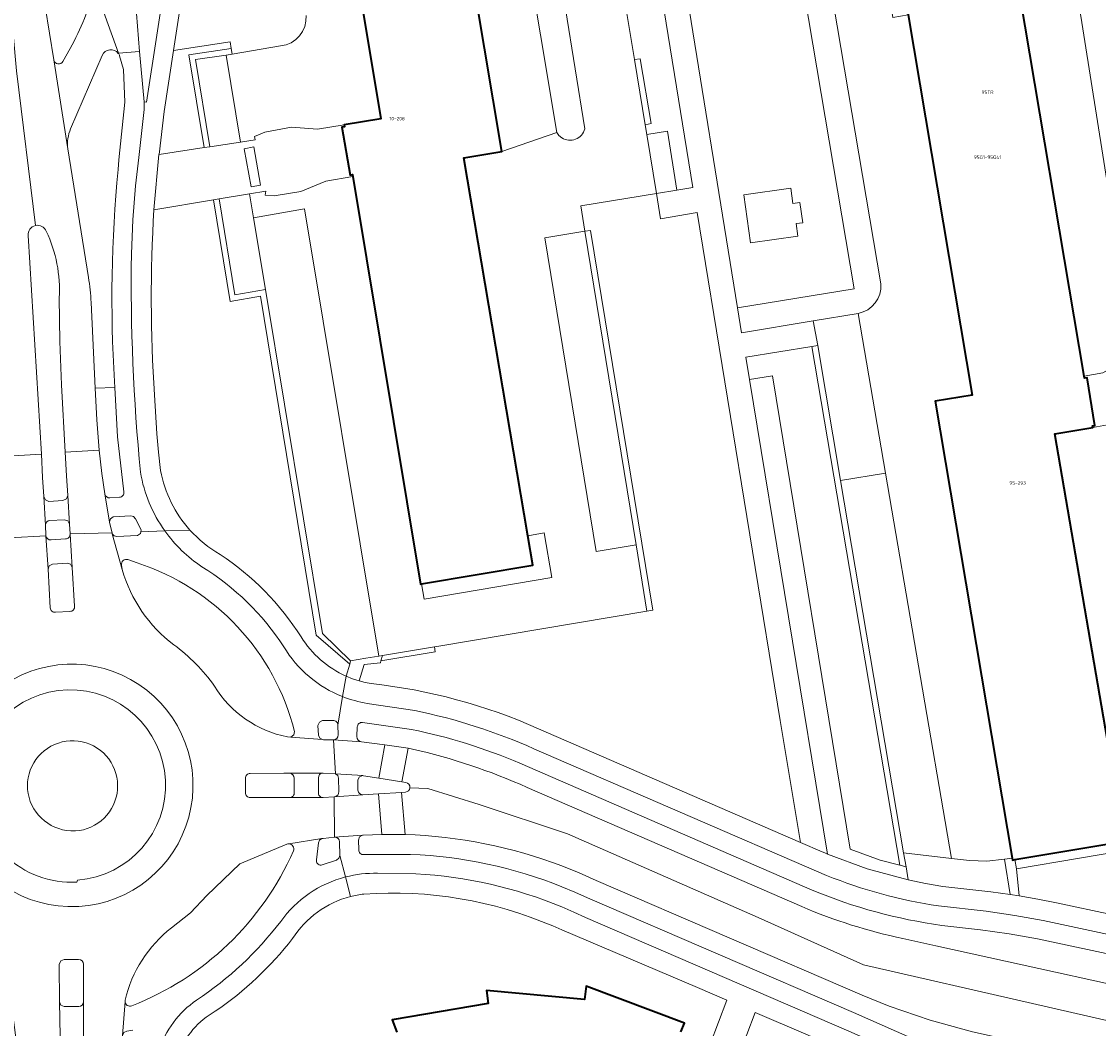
# Model space of a CAD drawing. Header units: metres. Extents: x 197700 to 204338, y 317132 to 325229.
# Tile 877 of 1056: x 202944 to 203056, y 320236 to 320340. Entities that reach past the tile are written whole.
import ezdxf
from ezdxf.enums import TextEntityAlignment as Align

# ---------------------------------------------------------------- set-up
doc = ezdxf.new("R2010")
doc.units = ezdxf.units.M
for name, color, linetype, lineweight in [('B-WE-GR-BEPLANTING_CULTUUR_BODEMBEDEKKER-GV', 90, 'Continuous', 18), ('B-WE-GR-BEPLANTING_CULTUUR_HEESTERS-GV', 90, 'Continuous', 18), ('B-WE-GR-BEPLANTING_CULTUUR_ROOS-GV', 90, 'Continuous', 18), ('B-WE-GW-TALUD_KRUIN-G', 90, 'Continuous', 18), ('B-WE-OG-BEBOUWING-GV', 7, 'Continuous', 35), ('B-WE-OG-BEBOUWING-T18', 10, 'Continuous', 18), ('B-WE-OG-TERREIN_CULTUURSCHEIDING-GV', 7, 'Continuous', 18), ('B-WE-OG-TERREIN_ERF-GV', 7, 'Continuous', 18), ('B-WE-VH-VERHARDING_ASFALT-GV', 252, 'Continuous', 18), ('B-WE-VH-VERHARDING_BEDRIJFSVLOERPLAAT-GV', 252, 'Continuous', 18), ('B-WE-VH-VERHARDING_BETONSTRAATSTEEN-GV', 252, 'Continuous', 18), ('B-WE-VH-VERHARDING_GESLOTEN-GV', 252, 'Continuous', 18), ('B-WE-VH-VERHARDING_OPEN-GV', 252, 'Continuous', 18), ('B-WE-VH-VERHARDING_TEGEL-GV', 252, 'Continuous', 18)]:
    doc.layers.add(name, color=color, linetype=linetype, lineweight=lineweight)
doc.styles.add('NLCS-ISO-M200-T18', font='NLCS-ISO.ttf', dxfattribs={"height": 0.36})

msp = doc.modelspace()

# ---------------------------------------------------------------- linework, layer by layer
at = {"layer": 'B-WE-GR-BEPLANTING_CULTUUR_BODEMBEDEKKER-GV'}
for points in [[(203047.37, 320249.79), (203049.291, 320249.451), (203051.205, 320249.066), (203062.89, 320246.574), (203061.358, 320255.004), (203060.127, 320254.797), (203047.064, 320252.595)], [(203040.35, 320253.661), (203035.387, 320254.244), (203035.635, 320252.781), (203035.863, 320251.435), (203037.644, 320251.062), (203039.439, 320250.752), (203044.41, 320250.213), (203046.412, 320249.927), (203045.847, 320253.583), (203044.015, 320253.362), (203042.227, 320253.441)]]:
    msp.add_lwpolyline(points, close=True, dxfattribs=at)
at = {"layer": 'B-WE-GR-BEPLANTING_CULTUUR_HEESTERS-GV'}
for points in [[(202991.063, 320379.233), (202999.462, 320328.829), (202999.697, 320328.523), (203000, 320328.282)], [(202955.929, 320341.152), (202956.254, 320337.24), (202956.751, 320332.015), (202956.966, 320331.981), (202960.343, 320353.722), (202960.129, 320353.782)], [(203002.382, 320329.215), (203000.364, 320341.638)], [(202949.764, 320251.211), (202949.839, 320251.416)], [(203047.674, 320225.553), (203025.257, 320235.449), (203020.012, 320237.689), (203018.285, 320233.14), (203018.055, 320232.535), (203020.458, 320231.083), (203017.039, 320226.329), (203022.931, 320221.971), (203024.748, 320221.798), (203025.18, 320224.503)]]:
    msp.add_lwpolyline(points, dxfattribs=at)
for points in [[(202958.304, 320326.553), (202962.946, 320327.282), (202961.353, 320336.893), (202965.76, 320337.543), (202965.66, 320338.22), (202959.782, 320337.353), (202958.816, 320331.026)], [(202962.946, 320327.282), (202963.541, 320327.375), (202962.045, 320336.388), (202965.225, 320336.857), (202965.846, 320336.962), (202965.76, 320337.543), (202961.353, 320336.893)], [(202963.911, 320321.866), (202965.645, 320311.345), (202968.798, 320311.879), (202974.543, 320276.791), (202978.025, 320273.79), (202978.123, 320274.117), (202975.193, 320276.954), (202969.291, 320312.572), (202966.139, 320312.037), (202964.503, 320321.964)], [(203007.684, 320286.122), (203008.79, 320279.284), (203009.408, 320279.369), (203002.954, 320318.706), (203002.362, 320318.608)], [(203034.999, 320252.946), (203035.635, 320252.781), (203035.387, 320254.244), (203028.855, 320292.813), (203026.49, 320306.78), (203025.898, 320306.684)], [(202986.797, 320275.572), (202981.429, 320274.673), (202981.261, 320274.111), (202986.885, 320275.04)], [(202944.651, 320261.226), (202944.67, 320260.805), (202944.726, 320260.387), (202944.819, 320259.975), (202944.949, 320259.573), (202945.114, 320259.185), (202945.313, 320258.813), (202945.545, 320258.46), (202945.807, 320258.13), (202946.098, 320257.824), (202946.415, 320257.545), (202946.755, 320257.296), (202947.117, 320257.078), (202947.496, 320256.893), (202947.891, 320256.743), (202948.297, 320256.629), (202948.712, 320256.551), (202949.132, 320256.511), (202949.554, 320256.509), (202949.614, 320256.511), (202950.029, 320256.556), (202950.439, 320256.637), (202950.84, 320256.755), (202951.228, 320256.908), (202951.602, 320257.096), (202951.957, 320257.316), (202952.291, 320257.566), (202952.602, 320257.846), (202952.886, 320258.152), (202953.141, 320258.483), (202953.367, 320258.835), (202953.559, 320259.205), (202953.718, 320259.592), (202953.842, 320259.991), (202953.93, 320260.399), (202953.981, 320260.814), (202953.994, 320261.231), (202953.97, 320261.648), (202953.91, 320262.062), (202953.812, 320262.468), (202953.678, 320262.864), (202953.51, 320263.246), (202953.308, 320263.612), (202953.075, 320263.958), (202952.811, 320264.282), (202952.519, 320264.581), (202952.202, 320264.853), (202951.862, 320265.096), (202951.501, 320265.307), (202951.124, 320265.485), (202950.731, 320265.629), (202950.328, 320265.737), (202949.916, 320265.808), (202949.5, 320265.843), (202949.082, 320265.84), (202948.666, 320265.8), (202948.256, 320265.723), (202947.853, 320265.609), (202947.463, 320265.46), (202947.088, 320265.277), (202946.73, 320265.061), (202946.393, 320264.814), (202946.08, 320264.538), (202945.792, 320264.234), (202945.533, 320263.907), (202945.304, 320263.557), (202945.107, 320263.189), (202944.944, 320262.804), (202944.816, 320262.407), (202944.724, 320261.999), (202944.669, 320261.585)], [(202944.651, 320261.226), (202944.669, 320261.585), (202944.724, 320261.999), (202944.816, 320262.407), (202944.944, 320262.804), (202945.107, 320263.189), (202945.304, 320263.557), (202945.533, 320263.907), (202945.792, 320264.234), (202946.08, 320264.538), (202946.393, 320264.814), (202946.73, 320265.061), (202947.088, 320265.277), (202947.463, 320265.46), (202947.853, 320265.609), (202948.256, 320265.723), (202948.666, 320265.8), (202949.082, 320265.84), (202949.5, 320265.843), (202949.916, 320265.808), (202950.328, 320265.737), (202950.731, 320265.629), (202951.124, 320265.485), (202951.501, 320265.307), (202951.862, 320265.096), (202952.202, 320264.853), (202952.519, 320264.581), (202952.811, 320264.282), (202953.075, 320263.958), (202953.308, 320263.612), (202953.51, 320263.246), (202953.678, 320262.864), (202953.812, 320262.468), (202953.91, 320262.062), (202953.97, 320261.648), (202953.994, 320261.231), (202953.981, 320260.814), (202953.93, 320260.399), (202953.842, 320259.991), (202953.718, 320259.592), (202953.559, 320259.205), (202953.367, 320258.835), (202953.141, 320258.483), (202952.886, 320258.152), (202952.602, 320257.846), (202952.291, 320257.566), (202951.957, 320257.316), (202951.602, 320257.096), (202951.228, 320256.908), (202950.84, 320256.755), (202950.439, 320256.637), (202950.029, 320256.556), (202949.614, 320256.511), (202949.554, 320256.509), (202949.132, 320256.511), (202948.712, 320256.551), (202948.297, 320256.629), (202947.891, 320256.743), (202947.496, 320256.893), (202947.117, 320257.078), (202946.755, 320257.296), (202946.415, 320257.545), (202946.098, 320257.824), (202945.807, 320258.13), (202945.545, 320258.46), (202945.313, 320258.813), (202945.114, 320259.185), (202944.949, 320259.573), (202944.819, 320259.975), (202944.726, 320260.387), (202944.67, 320260.805)]]:
    msp.add_lwpolyline(points, close=True, dxfattribs=at)
for points in [[(203000, 320328.282, 0.4981877), (203002.382, 320329.215)], [(202949.839, 320251.416, 2.293908), (202939.223, 320261.225)], [(202939.223, 320261.225, 0.4296261), (202949.764, 320251.211)]]:
    msp.add_lwpolyline(points, format="xyb", dxfattribs=at)
at = {"layer": 'B-WE-GR-BEPLANTING_CULTUUR_ROOS-GV'}
msp.add_lwpolyline([(202968.792, 320323.403), (202968.096, 320327.342), (202967.111, 320327.168), (202967.807, 320323.229)], close=True, dxfattribs=at)
at = {"layer": 'B-WE-GW-TALUD_KRUIN-G'}
msp.add_lwpolyline([(203046.624, 320253.683), (203045.847, 320253.583)], dxfattribs=at)
at = {"layer": 'B-WE-OG-BEBOUWING-GV'}
for points in [[(202985.782, 320374.667), (202974.17, 320372.713), (202974.677, 320369.668), (202981.244, 320330.25), (202977.448, 320329.622), (202977.482, 320329.422), (202977.221, 320329.382), (202978.058, 320324.439), (202978.314, 320324.483), (202978.345, 320324.294), (202985.373, 320282.071), (202985.466, 320282.087), (202996.994, 320284.033), (202996.476, 320287.084), (202989.832, 320326.205), (202993.768, 320326.862)], [(203035.842, 320341.031), (203042.491, 320301.648), (203038.641, 320301.021), (203046.624, 320253.683), (203046.656, 320253.495), (203046.909, 320253.537), (203058.29, 320255.446), (203057.635, 320259.255), (203051.04, 320297.619), (203054.977, 320298.277), (203054.949, 320298.463), (203055.203, 320298.508), (203054.382, 320303.446), (203054.126, 320303.403), (203054.093, 320303.601), (203046.952, 320346.048), (203046.861, 320346.033), (203035.326, 320344.091)]]:
    msp.add_lwpolyline(points, close=True, dxfattribs=at)
msp.add_lwpolyline([(203012.323, 320235.707), (203012.683, 320236.606), (203002.515, 320240.44), (203002.352, 320239.043), (202992.195, 320239.983), (202992.375, 320238.642), (202982.412, 320236.946), (202982.917, 320235.681)], dxfattribs=at)
at = {"layer": 'B-WE-OG-TERREIN_CULTUURSCHEIDING-GV'}
for points in [[(202968.64, 320376.252), (202966.703, 320376.618), (202962.289, 320353.767), (202959.782, 320337.353), (202965.66, 320338.22), (202965.76, 320337.543), (202965.846, 320336.962), (202970.871, 320337.814)], [(203012.427, 320346.357), (203024.256, 320348.235), (203030.27, 320312.657), (203018.197, 320310.674), (203018.616, 320308.082), (203026.024, 320309.338), (203030.688, 320310.104)], [(202945.588, 320347.458), (202947.368, 320336.354)], [(203006.48, 320342.665), (203007.517, 320336.387), (203008.117, 320336.476), (203009.231, 320329.768), (203008.631, 320329.646), (203008.796, 320328.649), (203010.939, 320328.977), (203011.898, 320322.862), (203013.553, 320323.13), (203009.509, 320348.084)], [(203033.031, 320313.169), (203027.37, 320346.656)], [(202948.328, 320336.211), (202949.078, 320337.559)], [(202952.39, 320336.835), (202949.126, 320329.237)], [(202954.032, 320325.012), (202954.123, 320326.008), (202954.732, 320331.991), (202954.59, 320335.354), (202954.198, 320336.781)], [(202948.844, 320327.142), (202950.976, 320313.84)], [(202978.025, 320273.79), (202974.543, 320276.791), (202968.798, 320311.879), (202965.645, 320311.345), (202963.911, 320321.866), (202957.742, 320320.842)], [(202997.579, 320267.098), (203024.72, 320255.318), (203022.603, 320267.929), (203013.994, 320320.562), (203010.197, 320319.909), (203009.808, 320322.524), (203009.806, 320322.535), (203001.948, 320321.231), (203002.362, 320318.608), (203002.954, 320318.706), (203009.408, 320279.369), (203008.79, 320279.284), (202987.056, 320275.615), (202986.797, 320275.572), (202986.885, 320275.04), (202981.261, 320274.111), (202981.204, 320273.922), (202979.505, 320273.73)], [(202951.245, 320311.253), (202951.659, 320302.373), (202953.704, 320302.448), (202953.671, 320303.064)], [(202957.804, 320301.673), (202958.052, 320297.634), (202958.235, 320295.726), (202958.441, 320293.822)], [(202954.398, 320284.026), (202954.471, 320283.576)], [(202956.027, 320284.263), (202955.048, 320284.615)], [(202977.653, 320272.546), (202978.025, 320273.79)], [(202979.505, 320273.73), (202979, 320272.043), (202979.611, 320271.877), (202980.236, 320271.771)], [(202971.588, 320266.262), (202971.935, 320266.233), (202972.236, 320266.454), (202972.308, 320266.823)], [(202978.798, 320267.272), (202978.756, 320266.285)], [(202984.414, 320267.018), (202979.357, 320267.744)], [(202979.234, 320265.737), (202981.668, 320265.422), (202984.077, 320265.08), (202984.516, 320264.983)], [(203025.916, 320250.383), (202995.658, 320263.51)], [(202996.394, 320261.02), (203024.847, 320248.669)], [(202983.774, 320256.137), (202981.341, 320256.126), (202979.431, 320256.058), (202979.361, 320256.053), (202979.055, 320255.88), (202978.95, 320255.546), (202978.956, 320254.535)], [(202971.711, 320255.183), (202971.605, 320255.177), (202971.503, 320255.151), (202966.661, 320253.088), (202963.221, 320249.837), (202961.521, 320248.018), (202959.574, 320246.47)], [(202979.472, 320254.051), (202984.33, 320254.074)], [(203063.581, 320224.15), (203065.51, 320223.714), (203070.317, 320222.65), (203071.704, 320229.233), (203063.604, 320231.035), (203042.51, 320235.705), (203038.154, 320236.898), (203033.879, 320238.351), (203031.101, 320239.508), (203003.56, 320251.366), (203001.794, 320252.159), (203000, 320252.883)], [(203000, 320250.723), (203001.329, 320250.162), (203002.64, 320249.562), (203030.21, 320237.718), (203050.355, 320228.8)], [(203035.307, 320245.366), (203038.709, 320244.622), (203067.26, 320238.337), (203073.437, 320236.998), (203074.117, 320240.046), (203068.167, 320241.306), (203049.25, 320245.337), (203046.305, 320245.843), (203043.348, 320246.271), (203039.35, 320246.729)], [(202954.772, 320238.977), (202954.761, 320238.827)]]:
    msp.add_lwpolyline(points, dxfattribs=at)
for points in [[(203018.197, 320310.674), (203030.27, 320312.657), (203024.256, 320348.235), (203012.427, 320346.357)], [(203019.539, 320317.426), (203018.84, 320322.398), (203023.708, 320323.083), (203023.931, 320321.5), (203024.639, 320321.6), (203024.934, 320319.502), (203024.256, 320319.407), (203024.438, 320318.115)], [(203034.999, 320252.946), (203025.898, 320306.684), (203019.046, 320305.576), (203019.426, 320303.263), (203021.793, 320303.652), (203029.86, 320254.607), (203032.954, 320253.476)], [(203035.635, 320252.781), (203034.999, 320252.946), (203032.954, 320253.476), (203029.86, 320254.607), (203021.793, 320303.652), (203019.426, 320303.263), (203027.51, 320254.112), (203031.63, 320252.598), (203035.863, 320251.435)]]:
    msp.add_lwpolyline(points, close=True, dxfattribs=at)
for points in [[(202949.078, 320337.559, 0.0623281), (202951.636, 320343.897)], [(202970.871, 320337.814, 0.4102309), (202973.503, 320340.964)], [(202954.059, 320337.036, 0.5749918), (202952.39, 320336.835)], [(202947.368, 320336.354, 0.6928519), (202948.328, 320336.211)], [(202954.198, 320336.781, 0.07557), (202954.059, 320337.036)], [(202949.126, 320329.237, 0.1372329), (202948.844, 320327.142)], [(202953.671, 320303.064, -0.039229), (202954.032, 320325.012)], [(202957.742, 320320.842, 0.0305704), (202957.804, 320301.673)], [(202950.976, 320313.84, -0.0280356), (202951.245, 320311.253)], [(203030.688, 320310.104, 0.3819341), (203033.031, 320313.169)], [(202958.441, 320293.822, 0.1376205), (202961.477, 320287.674)], [(202961.477, 320287.674, 0.0795553), (202964.598, 320285.152)], [(202964.598, 320285.152, -0.1055221), (202972.994, 320276.613)], [(202955.048, 320284.615, 0.549616), (202954.398, 320284.026)], [(202954.471, 320283.576, 0.1627111), (202959.807, 320275.784)], [(202972.308, 320266.823, 0.2580311), (202956.027, 320284.263)], [(202959.807, 320275.784, -0.0833025), (202964.022, 320271.512)], [(202972.994, 320276.613, 0.1512755), (202977.653, 320272.546)], [(202964.022, 320271.512, 0.2127217), (202971.588, 320266.262)], [(202980.236, 320271.771, -0.076722), (202997.579, 320267.098)], [(202979.357, 320267.744, 0.4198564), (202978.798, 320267.272)], [(202995.658, 320263.51, 0.0512348), (202984.414, 320267.018)], [(202978.756, 320266.285, 0.4039005), (202979.234, 320265.737)], [(202984.516, 320264.983, -0.0493724), (202996.394, 320261.02)], [(203000, 320252.883, 0.0833096), (202983.774, 320256.137)], [(202972.195, 320254.44, 0.5142305), (202971.711, 320255.183)], [(202978.956, 320254.535, 0.4159587), (202979.472, 320254.051)], [(202955.447, 320238.398, 0.1988435), (202972.195, 320254.44)], [(202984.33, 320254.074, -0.086474), (203000, 320250.723)], [(203039.35, 320246.729, -0.0652403), (203025.916, 320250.383)], [(203024.847, 320248.669, 0.0484677), (203035.307, 320245.366)], [(202959.574, 320246.47, 0.1726776), (202954.772, 320238.977)], [(202954.761, 320238.827, 0.5064857), (202955.447, 320238.398)]]:
    msp.add_lwpolyline(points, format="xyb", dxfattribs=at)
at = {"layer": 'B-WE-OG-TERREIN_ERF-GV'}
msp.add_lwpolyline([(203019.539, 320317.426), (203024.438, 320318.115), (203024.256, 320319.407), (203024.934, 320319.502), (203024.639, 320321.6), (203023.931, 320321.5), (203023.708, 320323.083), (203018.84, 320322.398)], close=True, dxfattribs=at)
for points in [[(202999.055, 320246.663, 0.1203384), (202979.494, 320249.965)], [(202978.103, 320249.708, 0.1899702), (202972.11, 320245.351)], [(202979.494, 320249.965, 0.0352196), (202978.103, 320249.708)], [(202972.11, 320245.351, -0.076738), (202964.106, 320237.834)], [(202964.106, 320237.834, 0.1856375), (202960.312, 320233.332)]]:
    msp.add_lwpolyline(points, format="xyb", dxfattribs=at)
for points in [[(203015.34, 320234.418), (203017.084, 320238.978), (203014.054, 320240.279), (203000, 320246.257), (202999.055, 320246.663)], [(202982.917, 320235.681), (202982.412, 320236.946), (202992.375, 320238.642), (202992.195, 320239.983), (203002.352, 320239.043), (203002.515, 320240.44), (203012.683, 320236.606), (203012.323, 320235.707)]]:
    msp.add_lwpolyline(points, dxfattribs=at)
at = {"layer": 'B-WE-VH-VERHARDING_ASFALT-GV'}
for points in [[(202945.476, 320319.207), (202943.511, 320335.241), (202942.51, 320346.398), (202942.703, 320350.997), (202943.274, 320357.892), (202944.992, 320364.598), (202950.377, 320383.317), (202953.598, 320396.06), (202957.625, 320411.582), (202959.245, 320420.96), (202956.313, 320421.019)], [(202962.177, 320420.901), (202959.245, 320420.96), (202957.625, 320411.582), (202953.598, 320396.06), (202950.377, 320383.317), (202944.992, 320364.598), (202943.274, 320357.892), (202942.703, 320350.997), (202942.51, 320346.398), (202943.511, 320335.241), (202945.476, 320319.207)], [(202953.288, 320352.215), (202951.953, 320345.374), (202951.636, 320343.897), (202954.071, 320337.054), (202956.254, 320337.24), (202955.929, 320341.152)], [(202950.976, 320313.84), (202948.844, 320327.142), (202947.368, 320336.354), (202945.588, 320347.458)], [(202938.174, 320341.56), (202941.27, 320317.427), (202941.335, 320316.422), (202941.522, 320313.245), (202941.553, 320312.724), (202941.905, 320306.758), (202942.5, 320296.653), (202942.578, 320295.334), (202946.09, 320295.531), (202944.724, 320318.188)], [(202947.94, 320311.708), (202948.008, 320307.209), (202948.194, 320302.715), (202948.567, 320295.736), (202952.081, 320295.934), (202951.842, 320299.094), (202951.659, 320302.373), (202951.245, 320311.253)], [(202947.016, 320279.606), (202946.782, 320283.622), (202946.569, 320287.072), (202942.803, 320286.877), (202942.789, 320286.832), (202942.221, 320283.27), (202942.13, 320282.805)], [(202954.471, 320283.576), (202953.441, 320287.276), (202953.421, 320287.332), (202953.409, 320287.391), (202949.061, 320287.262), (202949.062, 320287.253), (202949.284, 320283.793), (202949.527, 320279.78)], [(202949.055, 320279.241), (202947.553, 320279.17)], [(202967.725, 320262.459), (202971.2, 320262.479), (202971.81, 320262.474), (202975.223, 320262.494), (202975.253, 320262.495), (202975.283, 320262.494), (202976.552, 320262.416), (202976.338, 320265.932), (202975.327, 320265.95), (202975.2, 320265.961), (202971.935, 320266.233), (202971.588, 320266.262)], [(202984.516, 320264.983), (202984.077, 320265.08), (202983.408, 320261.596), (202983.825, 320261.517)], [(202967.217, 320260.47), (202967.228, 320261.952)], [(202983.811, 320260.53), (202983.382, 320260.487), (202983.774, 320256.137)], [(203066.24, 320234.64), (203031.222, 320242.633), (203020.338, 320247.555), (203000.565, 320256.194), (202991.447, 320259.231), (202986.128, 320260.901), (202984.257, 320260.976)], [(202984.257, 320260.976), (202986.128, 320260.901), (202991.447, 320259.231), (203000.565, 320256.194), (203020.338, 320247.555), (203031.222, 320242.633), (203066.24, 320234.64)], [(203024.847, 320248.669), (202996.394, 320261.02)], [(202959.574, 320246.47), (202961.521, 320248.018), (202963.221, 320249.837), (202966.661, 320253.088), (202971.503, 320255.151), (202971.605, 320255.177), (202971.711, 320255.183), (202975.147, 320255.708), (202975.261, 320255.725), (202976.457, 320255.866), (202976.431, 320260.051), (202975.28, 320259.97), (202975.256, 320259.969), (202975.232, 320259.97), (202971.819, 320259.96), (202971.792, 320259.959), (202967.723, 320259.962)], [(203000, 320252.883), (203001.794, 320252.159), (203003.56, 320251.366), (203031.101, 320239.508), (203033.879, 320238.351), (203038.154, 320236.898), (203042.51, 320235.705), (203063.604, 320231.035), (203071.704, 320229.233), (203074.098, 320228.681), (203080.369, 320227.299), (203093.21, 320224.504), (203093.871, 320228.461), (203087.75, 320229.73), (203080.975, 320231.277)], [(202949.983, 320248.687), (202949.865, 320248.675)], [(203080.975, 320231.277), (203087.75, 320229.73), (203093.871, 320228.461), (203094.531, 320232.408), (203081.754, 320235.183), (203075.784, 320236.484), (203073.437, 320236.998), (203067.26, 320238.337), (203038.709, 320244.622), (203035.307, 320245.366)], [(202942.962, 320238.908), (202942.981, 320238.763), (202943.428, 320235.339), (202943.548, 320234.291), (202948.103, 320234.195), (202948.028, 320235.246), (202947.962, 320238.802), (202947.953, 320242.683), (202948.094, 320243.039), (202948.443, 320243.198), (202949.943, 320243.192)], [(202950.459, 320242.705), (202950.459, 320238.809), (202950.467, 320235.247), (202950.458, 320234.261), (202954.44, 320234.312), (202954.502, 320235.314), (202954.761, 320238.827), (202954.772, 320238.977)]]:
    msp.add_lwpolyline(points, dxfattribs=at)
for points in [[(202945.476, 320319.207, -0.3707626), (202946.598, 320318.619)], [(202944.724, 320318.188, -0.3709726), (202945.476, 320319.207)], [(202946.598, 320318.619, -0.1261668), (202947.94, 320311.708)], [(202951.245, 320311.253, 0.0280356), (202950.976, 320313.84)], [(202959.807, 320275.784, -0.1627111), (202954.471, 320283.576)], [(202947.553, 320279.17, -0.4533671), (202947.016, 320279.606)], [(202949.527, 320279.78, -0.4518172), (202949.055, 320279.241)], [(202964.022, 320271.512, 0.0833025), (202959.807, 320275.784)], [(202941.531, 320271.134, -1.357421), (202949.983, 320248.687)], [(202971.588, 320266.262, -0.2127217), (202964.022, 320271.512)], [(202949.865, 320248.675, -0.7333563), (202941.531, 320271.134)], [(202996.394, 320261.02, 0.0493724), (202984.516, 320264.983)], [(202967.228, 320261.952, -0.4402795), (202967.725, 320262.459)], [(202983.825, 320261.517, -0.4060465), (202984.257, 320260.976)], [(202967.723, 320259.962, -0.4260341), (202967.217, 320260.47)], [(202984.257, 320260.976, -0.3587444), (202983.811, 320260.53)], [(202983.774, 320256.137, -0.0833096), (203000, 320252.883)], [(203035.307, 320245.366, -0.0484677), (203024.847, 320248.669)], [(202954.772, 320238.977, -0.1726776), (202959.574, 320246.47)], [(202949.943, 320243.192, -0.4117956), (202950.459, 320242.705)]]:
    msp.add_lwpolyline(points, format="xyb", dxfattribs=at)
for points in [[(202981.668, 320265.422), (202979.234, 320265.737), (202976.338, 320265.932), (202976.552, 320262.416), (202979.376, 320262.236), (202979.453, 320262.231), (202981.026, 320261.956)], [(202981.668, 320265.422), (202981.026, 320261.956), (202983.408, 320261.596), (202984.077, 320265.08)], [(202976.431, 320260.051), (202976.457, 320255.866), (202979.361, 320256.053), (202979.431, 320256.058), (202981.341, 320256.126), (202981.005, 320260.352), (202979.397, 320260.255), (202976.448, 320260.052)], [(202981.341, 320256.126), (202983.774, 320256.137), (202983.382, 320260.487), (202981.005, 320260.352)]]:
    msp.add_lwpolyline(points, close=True, dxfattribs=at)
at = {"layer": 'B-WE-VH-VERHARDING_BEDRIJFSVLOERPLAAT-GV'}
msp.add_lwpolyline([(203046.909, 320253.537), (203046.656, 320253.495), (203046.624, 320253.683), (203045.847, 320253.583), (203046.412, 320249.927), (203047.37, 320249.79), (203047.064, 320252.595)], close=True, dxfattribs=at)
at = {"layer": 'B-WE-VH-VERHARDING_BETONSTRAATSTEEN-GV'}
for points in [[(202985.117, 320378.381), (202985.57, 320375.938), (202985.782, 320374.667), (202993.768, 320326.862), (202999.462, 320328.829), (202991.063, 320379.233)], [(202970.871, 320337.814), (202965.846, 320336.962), (202965.225, 320336.857), (202966.708, 320327.845), (202968.249, 320328.096), (202968.177, 320328.43), (202969.237, 320328.891), (202971.993, 320329.395), (202974.689, 320329.194), (202977.448, 320329.622), (202981.244, 320330.25), (202974.677, 320369.668), (202973.081, 320369.424), (202972.61, 320372.418), (202972.513, 320373.087), (202972.496, 320373.763)], [(202954.059, 320337.036), (202954.071, 320337.054), (202951.636, 320343.897)], [(202985.466, 320282.087), (202985.373, 320282.071), (202978.345, 320324.294), (202975.55, 320323.816), (202972.966, 320322.749), (202970.194, 320322.284), (202969.283, 320322.342), (202969.348, 320322.784), (202967.653, 320322.508), (202968.064, 320320.012), (202973.359, 320320.927), (202981.034, 320274.607), (202981.429, 320274.673), (202986.797, 320275.572), (202987.056, 320275.615), (203008.79, 320279.284), (203007.684, 320286.122), (203003.539, 320285.442), (202998.218, 320317.92), (203002.362, 320318.608), (203001.948, 320321.231), (203009.806, 320322.535), (203008.796, 320328.649), (203008.631, 320329.646), (203007.517, 320336.387), (203006.48, 320342.665)], [(203000.364, 320341.638), (203002.382, 320329.215)], [(202949.078, 320337.559), (202948.328, 320336.211)], [(202947.368, 320336.354), (202948.844, 320327.142)], [(202949.126, 320329.237), (202952.39, 320336.835)], [(203000, 320328.282), (202999.697, 320328.523), (202999.462, 320328.829), (202993.768, 320326.862), (202989.832, 320326.205), (202996.476, 320287.084), (202998.168, 320287.371), (202998.962, 320282.754), (202985.73, 320280.512), (202985.466, 320282.087)], [(202944.724, 320318.188), (202946.09, 320295.531), (202946.219, 320293.1), (202946.333, 320291.138), (202946.505, 320290.791), (202946.862, 320290.642), (202948.332, 320290.742), (202948.681, 320290.906), (202948.835, 320291.26), (202948.708, 320293.28), (202948.567, 320295.736)], [(202948.567, 320295.736), (202948.194, 320302.715), (202948.008, 320307.209), (202947.94, 320311.708)], [(202953.704, 320302.448), (202951.659, 320302.373), (202951.842, 320299.094), (202952.081, 320295.934), (202952.357, 320293.519), (202952.664, 320291.427), (202952.667, 320291.405), (202952.671, 320291.384)], [(202954.631, 320291.618), (202953.982, 320297.326), (202953.704, 320302.448)], [(203056.867, 320298.623), (203054.977, 320298.277), (203051.04, 320297.619), (203057.635, 320259.255)], [(202953.2, 320291.011), (202954.189, 320291.061)], [(202946.511, 320288.185), (202946.514, 320288.141), (202946.566, 320287.123), (202946.568, 320287.098), (202946.572, 320287.073)], [(202949.062, 320287.253), (202949.061, 320287.262), (202949.001, 320288.265), (202948.827, 320288.61), (202948.462, 320288.74), (202946.972, 320288.663)], [(202947.102, 320286.644), (202948.59, 320286.751)], [(202949.527, 320279.78), (202949.284, 320283.793), (202949.109, 320284.128), (202948.751, 320284.245), (202947.247, 320284.151), (202946.906, 320283.98), (202946.782, 320283.622), (202947.016, 320279.606)], [(202947.553, 320279.17), (202949.055, 320279.241)], [(202976.285, 320267.946), (202975.214, 320267.948), (202974.887, 320267.771), (202974.736, 320267.432), (202974.788, 320266.416), (202974.919, 320266.121), (202975.2, 320265.961), (202975.327, 320265.95), (202976.338, 320265.932)], [(202976.827, 320266.46), (202976.795, 320267.463)], [(202971.81, 320262.474), (202971.2, 320262.479), (202967.725, 320262.459)], [(202976.899, 320260.582), (202976.88, 320261.957), (202976.796, 320262.244), (202976.552, 320262.416), (202975.283, 320262.494), (202975.253, 320262.495), (202975.223, 320262.494)], [(202967.228, 320261.952), (202967.217, 320260.47)], [(202972.285, 320260.481), (202972.282, 320261.963)], [(202974.786, 320262.001), (202974.781, 320260.485)], [(202967.723, 320259.962), (202971.792, 320259.959), (202971.819, 320259.96)], [(202975.232, 320259.97), (202975.256, 320259.969), (202975.28, 320259.97), (202976.431, 320260.051), (202976.448, 320260.052)], [(202976.457, 320255.866), (202975.261, 320255.725), (202975.147, 320255.708), (202974.899, 320255.547), (202974.79, 320255.274), (202974.586, 320253.509)], [(202977.001, 320253.973), (202976.983, 320255.392)], [(202975.053, 320252.971), (202976.664, 320253.497), (202976.908, 320253.681), (202977.001, 320253.973)], [(202949.943, 320243.192), (202948.443, 320243.198), (202948.094, 320243.039), (202947.953, 320242.683), (202947.962, 320238.802)], [(202950.459, 320238.809), (202950.459, 320242.705)], [(202947.962, 320238.802), (202948.12, 320238.462), (202948.464, 320238.315), (202949.971, 320238.311)]]:
    msp.add_lwpolyline(points, dxfattribs=at)
for points in [[(203059.396, 320305.143), (203061.503, 320304.899), (203064.838, 320305.482), (203063.132, 320315.415), (203057.708, 320348.134), (203052.733, 320347.232)], [(202978.123, 320274.117), (202979.701, 320274.384), (202981.034, 320274.607), (202973.359, 320320.927), (202968.064, 320320.012), (202969.291, 320312.572), (202975.193, 320276.954)], [(203002.362, 320318.608), (202998.218, 320317.92), (203003.539, 320285.442), (203007.684, 320286.122)], [(203026.024, 320309.338), (203026.49, 320306.78), (203028.855, 320292.813), (203033.519, 320293.567), (203030.688, 320310.104)], [(203040.35, 320253.661), (203033.519, 320293.567), (203028.855, 320292.813), (203035.387, 320254.244)], [(202953.441, 320287.276), (202953.628, 320287.065), (202953.905, 320287.011), (202956.037, 320287.103), (202956.344, 320287.32), (202956.383, 320287.496), (202956.425, 320287.689), (202955.85, 320288.832), (202955.651, 320289.061), (202955.361, 320289.145), (202953.517, 320289.024), (202953.238, 320288.834), (202953.15, 320288.51), (202953.154, 320288.473), (202953.162, 320288.437), (202953.409, 320287.391), (202953.421, 320287.332)]]:
    msp.add_lwpolyline(points, close=True, dxfattribs=at)
for points in [[(202951.636, 320343.897, -0.0623281), (202949.078, 320337.559)], [(202973.503, 320340.964, -0.4102309), (202970.871, 320337.814)], [(202952.39, 320336.835, -0.5749918), (202954.059, 320337.036)], [(202948.328, 320336.211, -0.6928519), (202947.368, 320336.354)], [(202948.844, 320327.142, -0.1372329), (202949.126, 320329.237)], [(203002.382, 320329.215, -0.4981877), (203000, 320328.282)], [(202946.598, 320318.619, 0.3707626), (202945.476, 320319.207)], [(202945.476, 320319.207, 0.3709726), (202944.724, 320318.188)], [(202947.94, 320311.708, 0.1261668), (202946.598, 320318.619)], [(202952.671, 320291.384, 0.3904533), (202953.2, 320291.011)], [(202954.189, 320291.061, 0.4313617), (202954.631, 320291.618)], [(202946.972, 320288.663, 0.4121405), (202946.511, 320288.185)], [(202946.572, 320287.073, 0.3827282), (202947.102, 320286.644)], [(202948.59, 320286.751, 0.4232491), (202949.062, 320287.253)], [(202947.016, 320279.606, 0.4533671), (202947.553, 320279.17)], [(202949.055, 320279.241, 0.4518172), (202949.527, 320279.78)], [(202976.795, 320267.463, 0.4641579), (202976.285, 320267.946)], [(202976.338, 320265.932, 0.4099199), (202976.827, 320266.46)], [(202967.725, 320262.459, 0.4402795), (202967.228, 320261.952)], [(202972.282, 320261.963, 0.4140733), (202971.81, 320262.474)], [(202975.223, 320262.494, 0.4125834), (202974.786, 320262.001)], [(202967.217, 320260.47, 0.4260341), (202967.723, 320259.962)], [(202971.819, 320259.96, 0.4186698), (202972.285, 320260.481)], [(202974.781, 320260.485, 0.424488), (202975.232, 320259.97)], [(202976.448, 320260.052, 0.4100664), (202976.899, 320260.582)], [(202976.983, 320255.392, 0.4102504), (202976.457, 320255.866)], [(202974.586, 320253.509, 0.4943814), (202975.053, 320252.971)], [(202950.459, 320242.705, 0.4117956), (202949.943, 320243.192)], [(202949.971, 320238.311, 0.4016693), (202950.459, 320238.809)]]:
    msp.add_lwpolyline(points, format="xyb", dxfattribs=at)
at = {"layer": 'B-WE-VH-VERHARDING_GESLOTEN-GV'}
msp.add_lwpolyline([(202948.835, 320291.26), (202949.001, 320288.265), (202949.061, 320287.262), (202953.409, 320287.391), (202953.162, 320288.437), (202953.154, 320288.473), (202953.15, 320288.51), (202952.671, 320291.384), (202952.667, 320291.405), (202952.664, 320291.427), (202952.357, 320293.519), (202952.081, 320295.934), (202948.567, 320295.736), (202948.708, 320293.28)], close=True, dxfattribs=at)
for points in [[(202946.09, 320295.531), (202942.578, 320295.334), (202942.714, 320292.924), (202942.829, 320291.078), (202942.836, 320290.962), (202942.836, 320290.904), (202942.86, 320287.911), (202942.837, 320287.192)], [(202942.803, 320286.877), (202946.569, 320287.072), (202946.566, 320287.123), (202946.514, 320288.141), (202946.511, 320288.185), (202946.333, 320291.138), (202946.219, 320293.1), (202946.09, 320295.531)]]:
    msp.add_lwpolyline(points, dxfattribs=at)
at = {"layer": 'B-WE-VH-VERHARDING_OPEN-GV'}
for points in [[(203046.196, 320349.776), (203046.629, 320347.298), (203046.861, 320346.033), (203046.952, 320346.048), (203054.093, 320303.601), (203056.006, 320303.948), (203057.617, 320304.839), (203059.396, 320305.143), (203052.733, 320347.232), (203052.65, 320347.725), (203052.18, 320350.531)], [(203046.624, 320253.683), (203038.641, 320301.021), (203042.491, 320301.648), (203035.842, 320341.031), (203034.285, 320340.757), (203033.581, 320345.083), (203033.22, 320347.329)], [(203027.37, 320346.656), (203033.031, 320313.169)], [(203030.688, 320310.104), (203033.519, 320293.567), (203040.35, 320253.661), (203042.227, 320253.441), (203044.015, 320253.362), (203045.847, 320253.583), (203046.624, 320253.683)], [(202975.223, 320262.494), (202971.81, 320262.474)], [(202978.883, 320260.727), (202978.874, 320261.803), (202979.046, 320262.111), (202979.376, 320262.236), (202976.552, 320262.416), (202976.796, 320262.244), (202976.88, 320261.957), (202976.899, 320260.582)], [(202972.282, 320261.963), (202972.285, 320260.481)], [(202974.781, 320260.485), (202974.786, 320262.001)], [(202983.825, 320261.517), (202983.408, 320261.596), (202981.026, 320261.956), (202979.453, 320262.231), (202979.376, 320262.236), (202979.046, 320262.111), (202978.874, 320261.803), (202978.883, 320260.727)], [(202976.448, 320260.052), (202979.397, 320260.255)], [(202979.397, 320260.255), (202981.005, 320260.352), (202983.382, 320260.487), (202983.811, 320260.53)], [(202971.819, 320259.96), (202975.232, 320259.97)], [(202949.839, 320251.416), (202949.764, 320251.211)], [(202949.865, 320248.675), (202949.983, 320248.687)]]:
    msp.add_lwpolyline(points, dxfattribs=at)
for points in [[(203008.631, 320329.646), (203009.231, 320329.768), (203008.117, 320336.476), (203007.517, 320336.387)], [(203009.808, 320322.524), (203011.898, 320322.862), (203010.939, 320328.977), (203008.796, 320328.649), (203009.806, 320322.535)], [(203057.635, 320259.255), (203058.29, 320255.446), (203046.909, 320253.537), (203047.064, 320252.595), (203060.127, 320254.797), (203059.634, 320258.087), (203059.415, 320258.426), (203059.051, 320258.787), (203058.694, 320259.036), (203058.417, 320259.153)]]:
    msp.add_lwpolyline(points, close=True, dxfattribs=at)
for points in [[(203033.031, 320313.169, -0.3819341), (203030.688, 320310.104)], [(202949.983, 320248.687, 1.357421), (202941.531, 320271.134)], [(202941.531, 320271.134, 0.7333563), (202949.865, 320248.675)], [(202939.223, 320261.225, -2.293908), (202949.839, 320251.416)], [(202971.81, 320262.474, -0.4140733), (202972.282, 320261.963)], [(202974.786, 320262.001, -0.4125834), (202975.223, 320262.494)], [(202949.764, 320251.211, -0.4296261), (202939.223, 320261.225)], [(202984.257, 320260.976, 0.4060465), (202983.825, 320261.517)], [(202972.285, 320260.481, -0.4186698), (202971.819, 320259.96)], [(202975.232, 320259.97, -0.424488), (202974.781, 320260.485)], [(202976.899, 320260.582, -0.4100664), (202976.448, 320260.052)], [(202978.883, 320260.727, 0.4096847), (202979.397, 320260.255)], [(202979.397, 320260.255, -0.4096847), (202978.883, 320260.727)], [(202983.811, 320260.53, 0.3587444), (202984.257, 320260.976)]]:
    msp.add_lwpolyline(points, format="xyb", dxfattribs=at)
at = {"layer": 'B-WE-VH-VERHARDING_TEGEL-GV'}
for points in [[(202957.742, 320320.842), (202958.27, 320326.548), (202958.304, 320326.553), (202958.816, 320331.026), (202959.782, 320337.353), (202962.289, 320353.767), (202966.703, 320376.618), (202968.64, 320376.252)], [(202960.129, 320353.782), (202960.343, 320353.722), (202956.966, 320331.981), (202956.751, 320332.015), (202956.726, 320331.209), (202956.177, 320326.239), (202955.857, 320323.303), (202955.568, 320319.797), (202955.419, 320316.284)], [(202955.419, 320316.284), (202955.568, 320319.797), (202955.857, 320323.303), (202956.177, 320326.239), (202956.726, 320331.209), (202956.751, 320332.015), (202956.254, 320337.24), (202954.071, 320337.054), (202954.059, 320337.036)], [(202954.198, 320336.781), (202954.59, 320335.354), (202954.732, 320331.991), (202954.123, 320326.008), (202954.032, 320325.012)], [(202953.671, 320303.064), (202953.704, 320302.448), (202953.982, 320297.326), (202954.631, 320291.618)], [(202958.441, 320293.822), (202958.235, 320295.726), (202958.052, 320297.634), (202957.804, 320301.673)], [(202952.671, 320291.384), (202953.15, 320288.51), (202953.238, 320288.834), (202953.517, 320289.024), (202955.361, 320289.145), (202955.651, 320289.061), (202955.85, 320288.832), (202956.425, 320287.689), (202956.383, 320287.496), (202958.877, 320287.582)], [(202949.001, 320288.265), (202948.835, 320291.26), (202948.681, 320290.906), (202948.332, 320290.742), (202946.862, 320290.642), (202946.505, 320290.791), (202946.333, 320291.138), (202946.511, 320288.185)], [(202954.189, 320291.061), (202953.2, 320291.011)], [(202946.972, 320288.663), (202948.462, 320288.74), (202948.827, 320288.61), (202949.001, 320288.265)], [(202946.572, 320287.073), (202946.568, 320287.098), (202946.566, 320287.123), (202946.569, 320287.072), (202946.782, 320283.622), (202946.906, 320283.98), (202947.247, 320284.151), (202948.751, 320284.245), (202949.109, 320284.128), (202949.284, 320283.793), (202949.062, 320287.253)], [(202956.383, 320287.496), (202956.344, 320287.32), (202956.037, 320287.103), (202953.905, 320287.011), (202953.628, 320287.065), (202953.441, 320287.276), (202954.471, 320283.576), (202954.398, 320284.026)], [(202958.877, 320287.582), (202956.383, 320287.496)], [(202961.477, 320287.674), (202958.877, 320287.582)], [(202958.877, 320287.582), (202961.477, 320287.674)], [(202948.59, 320286.751), (202947.102, 320286.644)], [(202955.048, 320284.615), (202956.027, 320284.263)], [(202977.293, 320270.418), (202977.653, 320272.546)], [(202980.236, 320271.771), (202979.611, 320271.877), (202979, 320272.043), (202978.318, 320272.271), (202977.653, 320272.546), (202977.293, 320270.418)], [(202976.795, 320267.463), (202977.293, 320270.418)], [(202977.293, 320270.418), (202976.795, 320267.463), (202976.827, 320266.46)], [(202984.752, 320268.974), (202979.84, 320269.72)], [(202979.84, 320269.72), (202984.752, 320268.974)], [(202972.308, 320266.823), (202972.236, 320266.454), (202971.935, 320266.233), (202975.2, 320265.961), (202974.919, 320266.121), (202974.788, 320266.416), (202974.736, 320267.432), (202974.887, 320267.771), (202975.214, 320267.948), (202976.285, 320267.946)], [(202978.756, 320266.285), (202978.798, 320267.272)], [(202979.357, 320267.744), (202984.414, 320267.018)], [(203085.732, 320241.643), (203082.806, 320242.305), (203069.08, 320245.254), (203065.826, 320245.948), (203065.142, 320246.094), (203062.89, 320246.574), (203051.205, 320249.066), (203049.291, 320249.451), (203047.37, 320249.79), (203046.412, 320249.927), (203044.41, 320250.213), (203039.439, 320250.752), (203037.644, 320251.062), (203035.863, 320251.435), (203031.63, 320252.598), (203027.51, 320254.112), (203027.238, 320254.226), (203026.968, 320254.342), (203024.72, 320255.318), (202997.579, 320267.098)], [(202976.338, 320265.932), (202979.234, 320265.737)], [(203027.4, 320251.909), (202997.097, 320265.019)], [(202997.097, 320265.019), (203027.4, 320251.909)], [(202995.658, 320263.51), (203025.916, 320250.383)], [(202974.586, 320253.509), (202974.79, 320255.274), (202974.899, 320255.547), (202975.147, 320255.708), (202971.711, 320255.183)], [(202978.956, 320254.535), (202978.95, 320255.546), (202979.055, 320255.88), (202979.361, 320256.053), (202976.457, 320255.866)], [(202976.983, 320255.392), (202977.001, 320253.973)], [(202977.578, 320251.741), (202977.001, 320253.973), (202976.908, 320253.681), (202976.664, 320253.497), (202975.053, 320252.971)], [(202977.001, 320253.973), (202977.578, 320251.741)], [(202984.33, 320254.074), (202979.472, 320254.051)], [(202978.103, 320249.708), (202977.578, 320251.741)], [(202977.578, 320251.741), (202978.103, 320249.708)], [(202984.885, 320252.057), (202980.919, 320252.121)], [(202980.919, 320252.121), (202984.885, 320252.057)], [(203050.355, 320228.8), (203030.21, 320237.718), (203002.64, 320249.562), (203001.329, 320250.162), (203000, 320250.723)], [(203049.217, 320227.156), (203029.729, 320235.762), (203002.427, 320247.536), (203001.221, 320248.1), (203000, 320248.631)], [(203000, 320248.631), (203001.221, 320248.1), (203002.427, 320247.536), (203029.729, 320235.762), (203049.217, 320227.156)], [(203093.811, 320237.753), (203083.428, 320240.048), (203068.69, 320243.202), (203049.856, 320247.24), (203046.899, 320247.759), (203043.929, 320248.196), (203038.985, 320248.74)], [(203038.985, 320248.74), (203043.929, 320248.196), (203046.899, 320247.759), (203049.856, 320247.24), (203068.69, 320243.202), (203083.428, 320240.048)], [(203039.35, 320246.729), (203043.348, 320246.271), (203046.305, 320245.843), (203049.25, 320245.337), (203068.167, 320241.306), (203074.117, 320240.046), (203076.453, 320239.529), (203082.439, 320238.229), (203081.754, 320235.183), (203094.531, 320232.408), (203094.958, 320234.343), (203095.615, 320237.329), (203094.186, 320237.65)], [(202999.055, 320246.663), (203000, 320246.257), (203014.054, 320240.279), (203017.084, 320238.978), (203015.34, 320234.418), (203015.461, 320234.366), (203018.285, 320233.14), (203020.012, 320237.689), (203025.257, 320235.449), (203047.674, 320225.553)], [(202949.971, 320238.311), (202948.464, 320238.315), (202948.12, 320238.462), (202947.962, 320238.802), (202948.028, 320235.246)], [(202950.467, 320235.247), (202950.459, 320238.809)], [(202954.761, 320238.827), (202954.502, 320235.314), (202954.645, 320235.626), (202954.953, 320235.778), (202955.563, 320235.857)]]:
    msp.add_lwpolyline(points, dxfattribs=at)
for points in [[(203018.197, 320310.674), (203012.427, 320346.357), (203012.04, 320348.751), (203010.988, 320348.595), (203010.23, 320348.391), (203009.509, 320348.084), (203013.553, 320323.13), (203011.898, 320322.862), (203009.808, 320322.524), (203010.197, 320319.909), (203013.994, 320320.562), (203022.603, 320267.929), (203024.72, 320255.318), (203026.968, 320254.342), (203027.238, 320254.226), (203027.51, 320254.112), (203019.426, 320303.263), (203019.046, 320305.576), (203025.898, 320306.684), (203026.49, 320306.78), (203026.024, 320309.338), (203018.616, 320308.082)], [(202963.541, 320327.375), (202966.708, 320327.845), (202965.225, 320336.857), (202962.045, 320336.388)], [(202962.946, 320327.282), (202958.304, 320326.553), (202958.27, 320326.548), (202957.742, 320320.842), (202963.911, 320321.866), (202964.503, 320321.964), (202967.653, 320322.508), (202969.348, 320322.784), (202969.283, 320322.342), (202970.194, 320322.284), (202972.966, 320322.749), (202975.55, 320323.816), (202978.345, 320324.294), (202978.314, 320324.483), (202978.058, 320324.439), (202977.221, 320329.382), (202977.482, 320329.422), (202977.448, 320329.622), (202974.689, 320329.194), (202971.993, 320329.395), (202969.237, 320328.891), (202968.177, 320328.43), (202968.249, 320328.096), (202966.708, 320327.845), (202963.541, 320327.375)], [(202968.792, 320323.403), (202967.807, 320323.229), (202967.111, 320327.168), (202968.096, 320327.342)], [(202968.064, 320320.012), (202967.653, 320322.508), (202964.503, 320321.964), (202966.139, 320312.037), (202969.291, 320312.572)], [(203064.838, 320305.482), (203061.503, 320304.899), (203059.396, 320305.143), (203057.617, 320304.839), (203056.006, 320303.948), (203054.093, 320303.601), (203054.126, 320303.403), (203054.382, 320303.446), (203055.203, 320298.508), (203054.949, 320298.463), (203054.977, 320298.277), (203056.867, 320298.623), (203058.712, 320298.373), (203060.764, 320298.703), (203062.402, 320299.527), (203065.73, 320300.128), (203068.867, 320300.66), (203090.088, 320304.301), (203092.531, 320304.72), (203093.261, 320310.442), (203067.986, 320306.033)], [(202996.476, 320287.084), (202996.994, 320284.033), (202985.466, 320282.087), (202985.73, 320280.512), (202998.962, 320282.754), (202998.168, 320287.371)], [(202979.701, 320274.384), (202978.123, 320274.117), (202978.025, 320273.79), (202977.653, 320272.546), (202978.318, 320272.271), (202979, 320272.043), (202979.505, 320273.73), (202981.204, 320273.922), (202981.261, 320274.111), (202981.429, 320274.673), (202981.034, 320274.607)]]:
    msp.add_lwpolyline(points, close=True, dxfattribs=at)
for points in [[(202954.059, 320337.036, -0.07557), (202954.198, 320336.781)], [(202954.032, 320325.012, 0.039229), (202953.671, 320303.064)], [(202957.804, 320301.673, -0.0305704), (202957.742, 320320.842)], [(202955.419, 320316.284, 0.0277483), (202956.357, 320293.652)], [(202956.357, 320293.652, -0.0277483), (202955.419, 320316.284)], [(202956.357, 320293.652, 0.113366), (202958.877, 320287.582)], [(202958.877, 320287.582, -0.113366), (202956.357, 320293.652)], [(202961.477, 320287.674, -0.1376205), (202958.441, 320293.822)], [(202953.2, 320291.011, -0.3904533), (202952.671, 320291.384)], [(202954.631, 320291.618, -0.4313617), (202954.189, 320291.061)], [(202946.511, 320288.185, -0.4121405), (202946.972, 320288.663)], [(202947.102, 320286.644, -0.3827282), (202946.572, 320287.073)], [(202949.062, 320287.253, -0.4232491), (202948.59, 320286.751)], [(202962.705, 320283.877, -0.0911983), (202958.877, 320287.582)], [(202958.877, 320287.582, 0.0911983), (202962.705, 320283.877)], [(202964.598, 320285.152, -0.0795553), (202961.477, 320287.674)], [(202972.994, 320276.613, 0.1055221), (202964.598, 320285.152)], [(202954.398, 320284.026, -0.549616), (202955.048, 320284.615)], [(202956.027, 320284.263, -0.2580311), (202972.308, 320266.823)], [(202971.19, 320275.578, 0.1120122), (202962.705, 320283.877)], [(202962.705, 320283.877, -0.1120122), (202971.19, 320275.578)], [(202977.653, 320272.546, -0.1512755), (202972.994, 320276.613)], [(202977.293, 320270.418, -0.1654164), (202971.19, 320275.578)], [(202971.19, 320275.578, 0.1654164), (202977.293, 320270.418)], [(202997.579, 320267.098, 0.076722), (202980.236, 320271.771)], [(202979.84, 320269.72, -0.0533691), (202977.293, 320270.418)], [(202977.293, 320270.418, 0.0533691), (202979.84, 320269.72)], [(202976.285, 320267.946, -0.4641579), (202976.795, 320267.463)], [(202997.097, 320265.019, 0.0551364), (202984.752, 320268.974)], [(202984.752, 320268.974, -0.0551364), (202997.097, 320265.019)], [(202978.798, 320267.272, -0.4198564), (202979.357, 320267.744)], [(202984.414, 320267.018, -0.0512348), (202995.658, 320263.51)], [(202976.827, 320266.46, -0.4099199), (202976.338, 320265.932)], [(202979.234, 320265.737, -0.4039005), (202978.756, 320266.285)], [(202976.457, 320255.866, -0.4102504), (202976.983, 320255.392)], [(202971.711, 320255.183, -0.5142305), (202972.195, 320254.44)], [(202979.472, 320254.051, -0.4159587), (202978.956, 320254.535)], [(202972.195, 320254.44, -0.1988435), (202955.447, 320238.398)], [(202975.053, 320252.971, -0.4943814), (202974.586, 320253.509)], [(203000, 320250.723, 0.086474), (202984.33, 320254.074)], [(202977.578, 320251.741, 0.175659), (202970.876, 320247.132)], [(202970.876, 320247.132, -0.175659), (202977.578, 320251.741)], [(202980.919, 320252.121, 0.0706428), (202977.578, 320251.741)], [(202977.578, 320251.741, -0.0706428), (202980.919, 320252.121)], [(203000, 320248.631, 0.0859836), (202984.885, 320252.057)], [(202984.885, 320252.057, -0.0859836), (203000, 320248.631)], [(203038.985, 320248.74, -0.0584774), (203027.4, 320251.909)], [(203027.4, 320251.909, 0.0584774), (203038.985, 320248.74)], [(202979.494, 320249.965, -0.1203384), (202999.055, 320246.663)], [(203025.916, 320250.383, 0.0652403), (203039.35, 320246.729)], [(202972.11, 320245.351, -0.1899702), (202978.103, 320249.708)], [(202978.103, 320249.708, -0.0352196), (202979.494, 320249.965)], [(202970.876, 320247.132, -0.084507), (202962.162, 320238.983)], [(202962.162, 320238.983, 0.084507), (202970.876, 320247.132)], [(202964.106, 320237.834, 0.076738), (202972.11, 320245.351)], [(202962.162, 320238.983, 0.1657887), (202958.235, 320233.713)], [(202958.235, 320233.713, -0.1657887), (202962.162, 320238.983)], [(202950.459, 320238.809, -0.4016693), (202949.971, 320238.311)], [(202955.447, 320238.398, -0.5064857), (202954.761, 320238.827)], [(202960.312, 320233.332, -0.1856375), (202964.106, 320237.834)]]:
    msp.add_lwpolyline(points, format="xyb", dxfattribs=at)

# ---------------------------------------------------------------- texts
at = {"layer": 'B-WE-OG-BEBOUWING-T18', "style": 'NLCS-ISO-M200-T18'}
for s, p in [('95TR', (203044.081, 320333.016)), ('10-208', (202982.934, 320330.282)), ('95G1-95G41', (203044.081, 320326.288)), ('95-293', (203047.195, 320292.547))]:
    msp.add_text(s, height=0.36, dxfattribs=at).set_placement(p, align=Align.MIDDLE)

doc.saveas('drawing.dxf')
